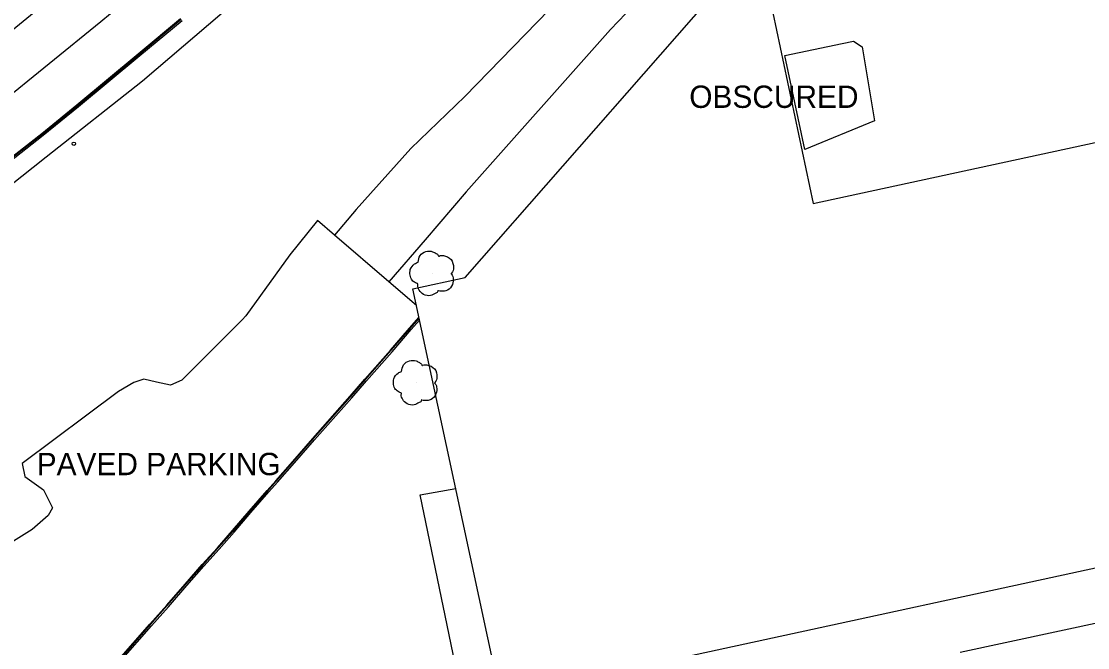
# Model space of a CAD drawing. Extents: x 368532 to 392481, y 10654822 to 10676899.
# Drawn here: x 390273.6 to 390512.3, y 10659120.5 to 10659260.8 of the extents above; entities that cross this region are included whole.
import ezdxf

# ---------------------------------------------------------------- set-up
doc = ezdxf.new("R2010")
doc.units = 0
for name, color, linetype in [('p_dtm obscured area', 7, 'Continuous'), ('p_dtm retaining wall', 7, 'Continuous'), ('p_dtm sidewalk', 7, 'Continuous'), ('p_road - paved curb', 7, 'Continuous'), ('p_road dirt road', 7, 'Continuous'), ('p_road general road feature', 7, 'Continuous'), ('p_road guard posts', 7, 'Continuous'), ('p_road paint stripe', 7, 'Continuous'), ('p_structure building', 7, 'Continuous'), ('p_veg tree', 7, 'Continuous')]:
    doc.layers.add(name, color=color, linetype=linetype)

msp = doc.modelspace()

# ---------------------------------------------------------------- linework, layer by layer
at = {"layer": 'p_dtm obscured area'}
for points in [[(390444.48, 10659253.08), (390457.35, 10659255.83), (390459.87, 10659256.33), (390461.82, 10659255.08), (390464.56, 10659238.46), (390448.97, 10659232.05)], [(390448.97, 10659232.05), (390444.48, 10659253.08)]]:
    msp.add_lwpolyline(points, dxfattribs=at)
at = {"layer": 'p_dtm retaining wall'}
for p, q in [((390321.58, 10659265.19), (390300.65, 10659247.37)), ((390300.65, 10659247.37), (390279.15, 10659230.37)), ((390279.15, 10659230.37), (390251.52, 10659208.53))]:
    msp.add_line(p, q, dxfattribs=at)
at = {"layer": 'p_dtm sidewalk'}
for p, q in [((390362.83, 10659154.76), (390370.82, 10659156.19)), ((390371.23, 10659114.46), (390362.83, 10659154.76))]:
    msp.add_line(p, q, dxfattribs=at)
at = {"layer": 'p_road - paved curb'}
for p, q in [((390299.74, 10659253.48), (390309.21, 10659261.36)), ((390299.84, 10659253.36), (390309.31, 10659261.25)), ((390300.06, 10659253.1), (390309.53, 10659260.98)), ((390286.01, 10659242.05), (390299.74, 10659253.48)), ((390286.11, 10659241.93), (390299.84, 10659253.36)), ((390286.33, 10659241.66), (390300.06, 10659253.1)), ((390278.16, 10659235.63), (390286.01, 10659242.05)), ((390278.25, 10659235.51), (390286.11, 10659241.93)), ((390278.47, 10659235.24), (390286.33, 10659241.66)), ((390264.42, 10659224.94), (390278.16, 10659235.63)), ((390264.51, 10659224.82), (390278.25, 10659235.51)), ((390264.73, 10659224.54), (390278.47, 10659235.24)), ((390516.05, 10659126.38), (390483.73, 10659119.45))]:
    msp.add_line(p, q, dxfattribs=at)
at = {"layer": 'p_road dirt road'}
for p, q in [((390423.38, 10659277.78), (390405.44, 10659258.95)), ((390398.97, 10659270.8), (390372.84, 10659243.94)), ((390405.44, 10659258.95), (390373.15, 10659222.61)), ((390372.84, 10659243.94), (390360.74, 10659232.27)), ((390360.74, 10659232.27), (390348.5, 10659218.6)), ((390373.15, 10659222.61), (390363.93, 10659211.83)), ((390348.5, 10659218.6), (390343.7, 10659212.91)), ((390363.93, 10659211.83), (390355.84, 10659202.44))]:
    msp.add_line(p, q, dxfattribs=at)
at = {"layer": 'p_road general road feature'}
for p, q in [((390339.89, 10659216.2), (390333.63, 10659208.48)), ((390343.7, 10659212.91), (390339.89, 10659216.2)), ((390355.84, 10659202.44), (390343.7, 10659212.91)), ((390333.63, 10659208.48), (390323.79, 10659194.8)), ((390362.02, 10659197.13), (390355.84, 10659202.44)), ((390323.03, 10659193.95), (390309.5, 10659180.45)), ((390323.79, 10659194.8), (390323.03, 10659193.95)), ((390360.47, 10659192.08), (390362.58, 10659194.48)), ((390360.58, 10659191.98), (390362.62, 10659194.3)), ((390360.85, 10659191.75), (390362.71, 10659193.87)), ((390356.17, 10659187.13), (390360.47, 10659192.08)), ((390356.28, 10659187.03), (390360.58, 10659191.98)), ((390356.55, 10659186.8), (390360.85, 10659191.75)), ((390350.46, 10659180.64), (390356.17, 10659187.13)), ((390350.57, 10659180.54), (390356.28, 10659187.03)), ((390350.84, 10659180.31), (390356.55, 10659186.8)), ((390298.74, 10659179.88), (390295.27, 10659177.85)), ((390300.97, 10659180.67), (390298.74, 10659179.88)), ((390303.82, 10659180.01), (390300.97, 10659180.67)), ((390306.92, 10659179.32), (390303.82, 10659180.01)), ((390309.5, 10659180.45), (390306.92, 10659179.32)), ((390347.14, 10659176.83), (390350.46, 10659180.64)), ((390347.25, 10659176.73), (390350.57, 10659180.54)), ((390347.52, 10659176.5), (390350.84, 10659180.31)), ((390295.27, 10659177.85), (390273.73, 10659161.8)), ((390338.81, 10659167.38), (390347.14, 10659176.83)), ((390338.92, 10659167.28), (390347.25, 10659176.73)), ((390339.19, 10659167.05), (390347.52, 10659176.5)), ((390334.3, 10659162.21), (390338.81, 10659167.38)), ((390334.41, 10659162.11), (390338.92, 10659167.28)), ((390334.68, 10659161.88), (390339.19, 10659167.05)), ((390330.5, 10659157.89), (390334.3, 10659162.21)), ((390330.61, 10659157.79), (390334.41, 10659162.11)), ((390273.73, 10659161.8), (390274.33, 10659158.89)), ((390330.88, 10659157.56), (390334.68, 10659161.88)), ((390274.33, 10659158.89), (390278.49, 10659155.84)), ((390328.61, 10659155.73), (390330.5, 10659157.89)), ((390328.72, 10659155.63), (390330.61, 10659157.79)), ((390328.99, 10659155.4), (390330.88, 10659157.56)), ((390278.49, 10659155.84), (390280.54, 10659151.85)), ((390324.58, 10659151.1), (390328.61, 10659155.73)), ((390324.69, 10659151), (390328.72, 10659155.63)), ((390324.96, 10659150.77), (390328.99, 10659155.4)), ((390279.56, 10659150.13), (390275.97, 10659147.02)), ((390280.54, 10659151.85), (390279.56, 10659150.13)), ((390320.85, 10659146.73), (390324.58, 10659151.1)), ((390320.96, 10659146.63), (390324.69, 10659151)), ((390321.23, 10659146.4), (390324.96, 10659150.77)), ((390275.97, 10659147.02), (390266.19, 10659140.92)), ((390317.44, 10659142.9), (390320.85, 10659146.73)), ((390317.55, 10659142.8), (390320.96, 10659146.63)), ((390317.81, 10659142.57), (390321.23, 10659146.4)), ((390314.06, 10659139.13), (390317.44, 10659142.9)), ((390314.17, 10659139.03), (390317.55, 10659142.8)), ((390314.43, 10659138.8), (390317.81, 10659142.57)), ((390310.23, 10659134.77), (390314.06, 10659139.13)), ((390310.34, 10659134.67), (390314.17, 10659139.03)), ((390310.61, 10659134.44), (390314.43, 10659138.8)), ((390306.12, 10659130.04), (390310.23, 10659134.77)), ((390306.23, 10659129.94), (390310.34, 10659134.67)), ((390306.5, 10659129.71), (390310.61, 10659134.44)), ((390302.31, 10659125.78), (390306.12, 10659130.04)), ((390302.42, 10659125.68), (390306.23, 10659129.94)), ((390302.68, 10659125.45), (390306.5, 10659129.71)), ((390295.4, 10659117.87), (390302.31, 10659125.78)), ((390295.51, 10659117.77), (390302.42, 10659125.68)), ((390295.78, 10659117.54), (390302.68, 10659125.45))]:
    msp.add_line(p, q, dxfattribs=at)
at = {"layer": 'p_road guard posts'}
msp.add_circle((390285.31, 10659233.37), 0.375, dxfattribs=at)
at = {"layer": 'p_road paint stripe'}
for p, q in [((390290.99, 10659274.65), (390260.25, 10659249.54)), ((390308.7, 10659275.26), (390291.36, 10659260.67)), ((390291.36, 10659260.67), (390260.31, 10659235.46))]:
    msp.add_line(p, q, dxfattribs=at)
at = {"layer": 'p_structure building'}
msp.add_lwpolyline([(390450.86, 10659219.97), (390600.22, 10659252.28), (390619.71, 10659161.22), (390388.37, 10659111.1), (390389.03, 10659107.38), (390381.67, 10659105.74), (390361.2, 10659200.9), (390372.92, 10659203.44), (390438.52, 10659278.23)], close=True, dxfattribs=at)
at = {"layer": 'p_veg tree'}
for p, q in [((390365.67, 10659204.28), (390365.67, 10659204.28)), ((390361.97, 10659179.82), (390361.97, 10659179.82))]:
    msp.add_line(p, q, dxfattribs=at)
for points in [[(390362.37, 10659206.82), (390362.83, 10659208.31), (390364.14, 10659209.25), (390365.64, 10659209.18), (390366.42, 10659208.82), (390366.9, 10659208.31), (390366.98, 10659208.18), (390367.08, 10659208.21), (390368.04, 10659208.31), (390369.75, 10659207.43), (390370.31, 10659205.6), (390369.85, 10659204.38), (390369.76, 10659204.26), (390369.83, 10659204.16), (390370.25, 10659203.02), (390369.89, 10659201.44), (390368.57, 10659200.42), (390367.48, 10659200.32), (390366.94, 10659200.42), (390366.84, 10659200.47), (390366.81, 10659200.37), (390366.35, 10659199.88), (390365.18, 10659199.37), (390363.62, 10659199.61), (390362.62, 10659200.58), (390362.31, 10659201.67), (390362.33, 10659201.94), (390362.3, 10659202), (390362.24, 10659202.03), (390361.82, 10659202.21), (390361.05, 10659202.8), (390360.59, 10659203.92), (390360.64, 10659205.18), (390361.61, 10659206.46), (390362.38, 10659206.84)], [(390358.67, 10659182.36), (390359.13, 10659183.84), (390360.44, 10659184.78), (390361.94, 10659184.72), (390362.72, 10659184.36), (390363.2, 10659183.85), (390363.28, 10659183.72), (390363.39, 10659183.75), (390364.34, 10659183.85), (390366.05, 10659182.96), (390366.61, 10659181.13), (390366.15, 10659179.92), (390366.07, 10659179.8), (390366.14, 10659179.7), (390366.55, 10659178.55), (390366.2, 10659176.98), (390364.87, 10659175.96), (390363.79, 10659175.85), (390363.25, 10659175.96), (390363.14, 10659176.01), (390363.12, 10659175.91), (390362.65, 10659175.42), (390361.48, 10659174.9), (390359.92, 10659175.15), (390358.93, 10659176.12), (390358.61, 10659177.21), (390358.63, 10659177.47), (390358.6, 10659177.54), (390358.54, 10659177.56), (390358.13, 10659177.75), (390357.35, 10659178.34), (390356.89, 10659179.46), (390356.94, 10659180.72), (390357.91, 10659182), (390358.68, 10659182.38)]]:
    msp.add_spline(points, degree=3, dxfattribs=at)

# ---------------------------------------------------------------- texts
at = {"layer": 'p_dtm obscured area'}
msp.add_text(' OBSCURED', height=5, dxfattribs=at).set_placement((390421.23, 10659241.38))
at = {"layer": 'p_road general road feature'}
msp.add_text(' PAVED PARKING', height=5, dxfattribs=at).set_placement((390275.14, 10659159.15))

doc.saveas('drawing.dxf')
